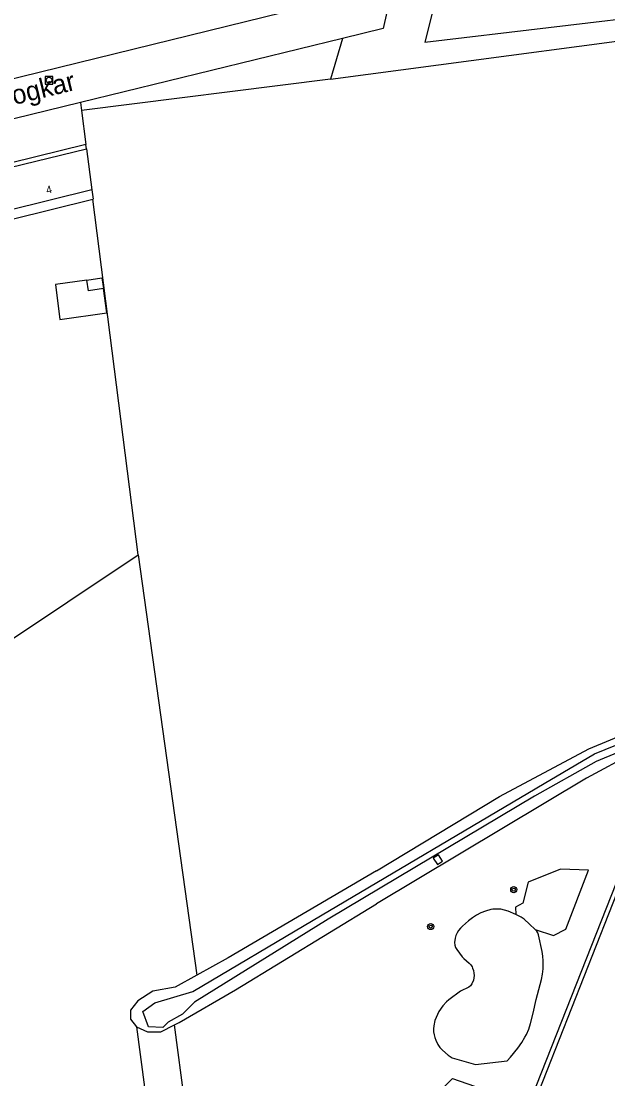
# Model space of a CAD drawing. Extents: x 137999 to 141000, y 397500 to 400501.
# Drawn here: x 138953.8 to 139030.1, y 400038.2 to 400175.8 of the extents above; entities that cross this region are included whole.
import ezdxf

# ---------------------------------------------------------------- set-up
doc = ezdxf.new("R2010")
doc.units = 0
for name, color, linetype in [('gg-afsc-draadraster', 7, 'Continuous'), ('gg-afsc-hekwerk', 7, 'Continuous'), ('gg-afsc-lijn draadraster', 7, 'Continuous'), ('gg-anno-huisnummerreeks BGT', 7, 'Continuous'), ('gg-anno-openbare ruimte label', 7, 'Continuous'), ('gg-bbg-bijgebouw', 7, 'Continuous'), ('gg-bbg-hoofdgebouw', 7, 'Continuous'), ('gg-bbg-luifel en loopbrug', 7, 'Continuous'), ('gg-knt-bronhoudergrens', 7, 'Continuous'), ('gg-knt-verharding', 7, 'Continuous'), ('gg-kntw-bovenkant insteek waterloop', 7, 'Continuous'), ('gg-kntw-waterlijn', 7, 'Continuous'), ('gg-kwrk-uitstroombak niveau min 01', 7, 'Continuous'), ('gt-grn-groengrens', 7, 'Continuous'), ('gt-symb-boom', 7, 'Continuous'), ('gt-symb-rioolschacht', 7, 'Continuous')]:
    doc.layers.add(name, color=color, linetype=linetype)

# ---------------------------------------------------------------- blocks, each defined once
blk = doc.blocks.new('gt0-RS')
at = {"layer": 'gt-symb-rioolschacht'}
blk.add_lwpolyline([(-0.5, -0.5), (0.5, -0.5), (0.5, 0.5), (-0.5, 0.5)], close=True, dxfattribs=at)
blk.add_circle((0, 0), 0.375, dxfattribs=at)
blk = doc.blocks.new('gt0-BOOM')
at = {"layer": 'gt-symb-boom'}
for radius in [0.4, 0.2]:
    blk.add_circle((0, 0), radius, dxfattribs=at)

msp = doc.modelspace()

# ---------------------------------------------------------------- linework, layer by layer
at = {"layer": 'gg-afsc-draadraster'}
msp.add_line((138969.03, 400106.32), (138976.65, 400051.64), dxfattribs=at)
at = {"layer": 'gg-afsc-hekwerk'}
msp.add_lwpolyline([(139076.72, 400050.69), (139033.35, 400067.75), (139006.1, 399998.42), (139165.05, 399935.77), (139167.14, 399941.1)], dxfattribs=at)
at = {"layer": 'gg-afsc-lijn draadraster'}
msp.add_line((138969.03, 400106.32), (138976.65, 400051.64), dxfattribs=at)
at = {"layer": 'gg-bbg-bijgebouw'}
for points in [[(138962.36, 400142.08), (138964.31, 400142.36), (138964.51, 400140.97)], [(138964.51, 400140.97), (138962.56, 400140.7), (138962.36, 400142.08)]]:
    msp.add_lwpolyline(points, dxfattribs=at)
at = {"layer": 'gg-bbg-hoofdgebouw'}
for p, q in [((138950.68, 400156.33), (138962.31, 400159.16)), ((138962.31, 400159.16), (138963.01, 400153.81))]:
    msp.add_line(p, q, dxfattribs=at)
msp.add_lwpolyline([(138963.01, 400153.81), (138951.99, 400151.08), (138951.84, 400151.65)], dxfattribs=at)
at = {"layer": 'gg-bbg-luifel en loopbrug'}
msp.add_line((138962.31, 400159.16), (138962.24, 400159.72), dxfattribs=at)
for points in [[(138962.24, 400159.72), (138929.68, 400151.7), (138931.1, 400141.64), (138947.83, 400143.98), (138947.17, 400148.66), (138963.14, 400152.6)], [(138963.01, 400153.81), (138963.17, 400152.6), (138963.14, 400152.6)], [(138962.36, 400142.08), (138958.29, 400141.51), (138958.84, 400136.95), (138964.96, 400137.82), (138964.51, 400140.97)]]:
    msp.add_lwpolyline(points, dxfattribs=at)
at = {"layer": 'gg-knt-bronhoudergrens'}
for p, q in [((138995.59, 400173.52), (138994.01, 400168.22)), ((138994.01, 400168.22), (138961.67, 400164.13)), ((138929.35, 400079.86), (138969.03, 400106.32)), ((138968.8, 400044.93), (138969.85, 400037.08)), ((138978.73, 400007.71), (138973.74, 400045.18))]:
    msp.add_line(p, q, dxfattribs=at)
for points in [[(139036.04, 400292.14), (139006.27, 400173.06), (139038.45, 400176.87), (139059.09, 400260.05), (139050.46, 400262.06), (139047.92, 400262.54), (139046.33, 400263.33), (139045.22, 400265.4), (139045.7, 400267.3), (139046.49, 400270.48), (139047.13, 400272.22), (139050.99, 400288.48)], [(138994.01, 400168.22), (139049.51, 400175.61), (139050.61, 400130.89), (139056.98, 400130.95), (139059.53, 400130.96), (139061.12, 400104.29), (139061.91, 400103.44), (139063.5, 400103.44), (139064.98, 400103.76), (139066.01, 400105.07), (139066.68, 400107.14), (139065.56, 400131.05), (139079.16, 400131.18), (139086.91, 400131.43), (139098.62, 400131.85), (139113.29, 400117.47), (139122.38, 400113.18), (139108.16, 400106.75), (139090.69, 400102.28), (139090.17, 400101.52), (139089.77, 400100.75), (139089.08, 400099.79), (139089.03, 400098.79)]]:
    msp.add_lwpolyline(points, dxfattribs=at)
at = {"layer": 'gg-knt-verharding'}
for p, q in [((138995.59, 400173.52), (138961.53, 400165.18)), ((138961.53, 400165.18), (138921.46, 400155.36))]:
    msp.add_line(p, q, dxfattribs=at)
for points in [[(139032, 400293.25), (139031.32, 400291.23), (139024.6, 400270.76), (139019.42, 400253.82), (139018.42, 400250.47), (139017.47, 400247.1), (139016.56, 400243.73), (139015.68, 400240.34), (139014.84, 400236.95), (139014.04, 400233.54), (139000.86, 400174.81), (138995.59, 400173.52)], [(138920.23, 400161.88), (138920.64, 400161.67), (138921.06, 400161.48), (138921.5, 400161.34), (138921.95, 400161.23), (138922.41, 400161.16), (138922.87, 400161.13), (138923.33, 400161.14), (138923.79, 400161.19), (138924.25, 400161.28), (138924.69, 400161.41), (138992.69, 400178.11)]]:
    msp.add_lwpolyline(points, dxfattribs=at)
at = {"layer": 'gg-kntw-bovenkant insteek waterloop'}
for points in [[(139082.88, 400094.63), (139072.57, 400093.56), (139062.55, 400091.21), (139033.41, 400080.56), (139027.28, 400077.26), (139000, 400060.92)], [(139000, 400065.22), (139015.97, 400074.91), (139027.58, 400081.08), (139042.72, 400087.38), (139060.28, 400093.17)], [(139000, 400065.22), (138980.72, 400053.92), (138976.65, 400051.64)], [(138973.74, 400045.18), (138974.36, 400045.5), (138981.67, 400049.73), (139000, 400060.92)], [(139018.12, 400059.54), (139017.12, 400059.95), (139016.64, 400060.11), (139016.15, 400060.21), (139015.65, 400060.25), (139015.13, 400060.22), (139014.86, 400060.17), (139014.18, 400059.98), (139013.58, 400059.74), (139013.02, 400059.45), (139012.49, 400059.1), (139011.98, 400058.7), (139011.19, 400058.02), (139010.91, 400057.74), (139010.67, 400057.45), (139010.47, 400057.15), (139010.32, 400056.82), (139010.21, 400056.47), (139010.14, 400055.9), (139010.18, 400055.56), (139010.28, 400055.26), (139010.43, 400054.99), (139011.15, 400054.05), (139011.36, 400053.8), (139012.06, 400053.19), (139012.26, 400052.97), (139012.43, 400052.71), (139012.49, 400052.55), (139012.59, 400052.23), (139012.65, 400051.91), (139012.68, 400051.6), (139012.66, 400051.29), (139012.6, 400050.98), (139012.41, 400050.52), (139012.23, 400050.27), (139012.01, 400050.09), (139010.94, 400049.54), (139009.4, 400048.43), (139009.09, 400048.16), (139008.63, 400047.65), (139008.11, 400046.9), (139007.91, 400046.53), (139007.74, 400046.15), (139007.6, 400045.74), (139007.46, 400045.07), (139007.43, 400044.66), (139007.43, 400044.27), (139007.48, 400043.9), (139007.57, 400043.54), (139007.7, 400043.18), (139007.97, 400042.63), (139008.24, 400042.25), (139008.59, 400041.87), (139009.33, 400041.23), (139009.82, 400040.88), (139012.86, 400040.02), (139017, 400040.48), (139017.43, 400040.98), (139018.37, 400042.16), (139018.87, 400042.87), (139019.3, 400043.57), (139019.48, 400043.91), (139019.78, 400044.63), (139020.02, 400045.34), (139020.37, 400046.72), (139020.76, 400048.46), (139021.46, 400051.1), (139021.59, 400051.76), (139021.67, 400052.46), (139021.68, 400052.83), (139021.68, 400053.5), (139021.63, 400054.12), (139021.54, 400054.72), (139021.05, 400056.87), (139020.97, 400057.13), (139020.86, 400057.35), (139020.64, 400057.6)], [(139020.64, 400057.6), (139019.9, 400058.29), (139019.18, 400058.91), (139018.8, 400059.18), (139018.12, 400059.54)], [(138976.65, 400051.64), (138973.83, 400050.07), (138970.94, 400049.54), (138968.96, 400048.32), (138968.01, 400047.1), (138968.01, 400045.92), (138968.8, 400044.93)], [(138968.8, 400044.93), (138970.22, 400044.25), (138971.97, 400044.25), (138973.74, 400045.18)]]:
    msp.add_lwpolyline(points, dxfattribs=at)
at = {"layer": 'gg-kntw-waterlijn'}
for points in [[(138969.63, 400046.93), (138971.18, 400048.05), (138973.65, 400048.78), (138976.11, 400049.5), (138991.76, 400058.78), (139021.79, 400076.57), (139028.34, 400080.46), (139036.65, 400083.83)], [(139036.47, 400082.76), (139028.54, 400079.44), (139020.53, 400074.93), (138993.7, 400058.91), (138976.35, 400048.12), (138974.8, 400046.56), (138972.93, 400045.54), (138972.22, 400044.83), (138970.37, 400044.91), (138969.63, 400046.93)]]:
    msp.add_lwpolyline(points, dxfattribs=at)
at = {"layer": 'gg-kwrk-uitstroombak niveau min 01'}
msp.add_lwpolyline([(139007.91, 400066.06), (139008.59, 400066.49), (139008.04, 400067.31), (139007.36, 400066.86), (139007.91, 400066.06)], dxfattribs=at)
at = {"layer": 'gt-grn-groengrens'}
for p, q in [((138961.53, 400165.18), (138961.67, 400164.13)), ((138961.67, 400164.13), (138962.24, 400159.72)), ((138969.03, 400106.32), (138963.14, 400152.6))]:
    msp.add_line(p, q, dxfattribs=at)
for points in [[(139005.34, 399998.08), (139033.1, 400068.53), (139076.95, 400051.26), (139076.72, 400050.69)], [(139020.64, 400057.6), (139023.01, 400056.82), (139024.59, 400057.65), (139027.54, 400065.32), (139023.92, 400065.42), (139019.71, 400063.75), (139019.04, 400061.02), (139018.07, 400060.51), (139018.12, 400059.54)], [(139010.97, 400026.51), (139008.69, 400026.97), (139004.54, 400030.84), (139005.61, 400033.86), (139009.87, 400038.21), (139014.75, 400036.49), (139015.48, 400034.66), (139013.09, 400028.82), (139010.97, 400026.51)]]:
    msp.add_lwpolyline(points, dxfattribs=at)

# ---------------------------------------------------------------- block references
at = {"layer": 'gt-symb-boom'}
for p in [(139017.84, 400062.77), (139007.05, 400057.97)]:
    msp.add_blockref('gt0-BOOM', p, dxfattribs=at)
at = {"layer": 'gt-symb-rioolschacht'}
msp.add_blockref('gt0-RS', (138957.44, 400168.09), dxfattribs=at)

# ---------------------------------------------------------------- texts
at = {"layer": 'gg-anno-huisnummerreeks BGT'}
msp.add_text('4', height=1, rotation=13.7, dxfattribs=at).set_placement((138957.18, 400153.28))
at = {"layer": 'gg-anno-openbare ruimte label'}
msp.add_text('De Hoogkar', height=2.5, rotation=13.9, dxfattribs=at).set_placement((138943.72, 400162.58))

doc.saveas('drawing.dxf')
